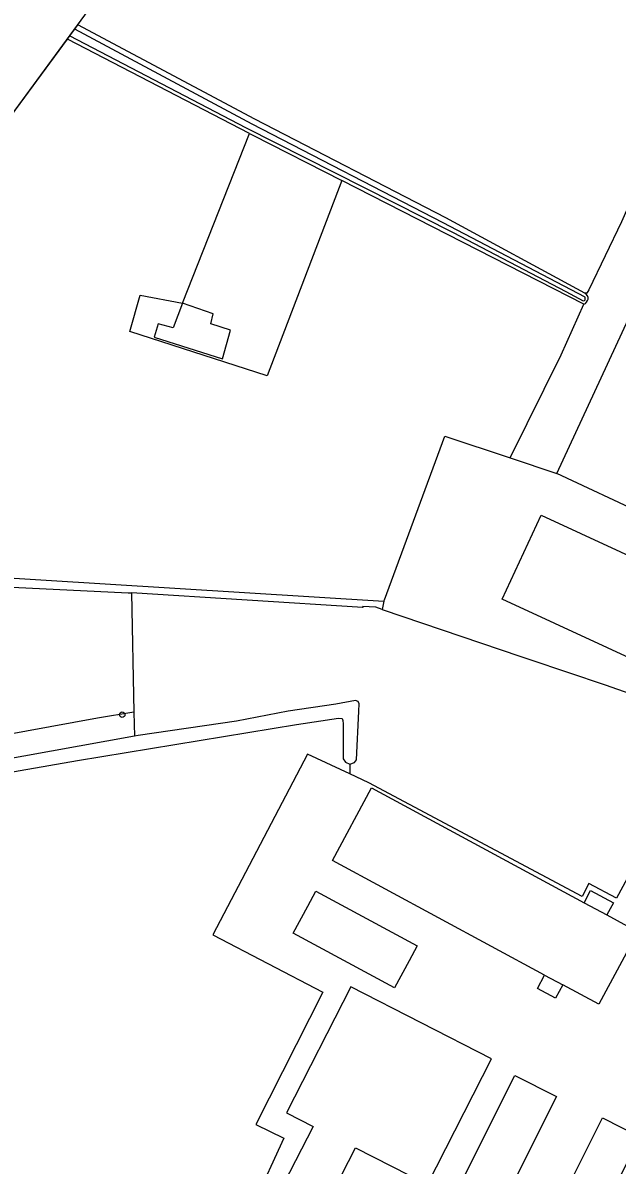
# Model space of a CAD drawing. Extents: x 159628 to 160723, y 388176 to 389416.
# Drawn here: x 160387.1 to 160492.4, y 388915 to 389117.2 of the extents above; entities that cross this region are included whole.
import ezdxf

# ---------------------------------------------------------------- set-up
doc = ezdxf.new("R2010")
doc.units = 0
for name, color, linetype in [('IMGEO_Boom', 7, 'Continuous'), ('IMGEO_Bouwland', 7, 'Continuous'), ('IMGEO_Erf', 7, 'Continuous'), ('IMGEO_Grasland_agrarisch', 7, 'Continuous'), ('IMGEO_Grasland_overig', 7, 'Continuous'), ('IMGEO_Groenvoorziening', 7, 'Continuous'), ('IMGEO_Hek', 7, 'Continuous'), ('IMGEO_Loofbos', 7, 'Continuous'), ('IMGEO_Pand', 7, 'Continuous'), ('IMGEO_Sloot', 7, 'Continuous'), ('IMGEO_Waterloop', 7, 'Continuous')]:
    doc.layers.add(name, color=color, linetype=linetype)

msp = doc.modelspace()

# ---------------------------------------------------------------- linework, layer by layer
at = {"layer": 'IMGEO_Boom'}
msp.add_circle((160404.68, 388994.73), 0.489, dxfattribs=at)
at = {"layer": 'IMGEO_Bouwland'}
for points in [[(160445.03, 388984.24), (160437.54, 388987.75), (160420.75, 388955.74), (160440.21, 388945.59), (160428.33, 388922.15), (160433.32, 388919.76), (160428.04, 388908.31), (160430.17, 388906.47), (160452.09, 388891.37), (160453.21, 388890.79), (160453.98, 388890.34)], [(160445.03, 388985.96), (160445.03, 388984.24)]]:
    msp.add_lwpolyline(points, dxfattribs=at)
at = {"layer": 'IMGEO_Erf'}
msp.add_lwpolyline([(160486.51, 389067.39), (160486.79, 389067.56), (160486.97, 389067.78), (160487.14, 389068.04), (160487.23, 389068.28), (160487.26, 389068.57), (160487.12, 389068.89), (160486.89, 389069.18), (160486.64, 389069.37)], dxfattribs=at)
at = {"layer": 'IMGEO_Grasland_agrarisch'}
for points in [[(160486.64, 389069.37), (160462.02, 389082.71), (160428.16, 389100.18), (160396.83, 389116.88)], [(160427.25, 389097.64), (160394.97, 389114.35)], [(160499.09, 389094.52), (160498.61, 389094.2), (160498.38, 389093.75), (160493.17, 389081.97), (160487.39, 389069.93), (160487.04, 389069.35), (160486.64, 389069.37)], [(160486.51, 389067.39), (160443.61, 389089.29)], [(160451.06, 389014.81), (160451.16, 389015.08), (160461.86, 389044.06), (160473.4, 389040.19), (160482.46, 389058.45), (160486.51, 389067.39)], [(160345.9, 389021.83), (160353.17, 389020.9), (160451.06, 389014.81)], [(160450.76, 389013.35), (160449.6, 389013.75), (160447.28, 389013.9), (160447.29, 389013.72), (160406.31, 389016.29)], [(160450.76, 389013.35), (160475.3, 389005.03), (160476.92, 389004.48), (160490.27, 389000), (160500, 388996.59), (160510.95, 388992.73), (160515.87, 388991)], [(160515.87, 388991), (160506.83, 388971.22), (160505.57, 388971.76), (160500.39, 388962.44), (160494.19, 388965.71), (160492.29, 388962.22), (160487.35, 388964.84), (160486.2, 388962.56), (160448.36, 388982.68), (160445.03, 388984.24)]]:
    msp.add_lwpolyline(points, dxfattribs=at)
at = {"layer": 'IMGEO_Grasland_overig'}
for points in [[(160415.34, 389067.57), (160427.25, 389097.64)], [(160427.25, 389097.64), (160427.82, 389097.34), (160443.61, 389089.29)], [(160443.61, 389089.29), (160430.39, 389054.75), (160406.02, 389062.58), (160407.85, 389069.02), (160415.34, 389067.57)], [(160415.34, 389067.57), (160413.7, 389063.23), (160411.05, 389063.91), (160410.31, 389061.59), (160422.43, 389057.72), (160423.85, 389062.82), (160420.37, 389063.91), (160420.79, 389065.71), (160415.34, 389067.57)], [(160406.73, 388995.17), (160406.87, 388990.94)]]:
    msp.add_lwpolyline(points, dxfattribs=at)
at = {"layer": 'IMGEO_Groenvoorziening'}
msp.add_lwpolyline([(160451.06, 389014.81), (160450.76, 389013.35)], dxfattribs=at)
at = {"layer": 'IMGEO_Hek'}
for points in [[(160370.21, 389080.73), (160397.43, 389117.69), (160415.26, 389142.1), (160434.1, 389168.17), (160454.49, 389195.94), (160464.5, 389209.86)], [(160353.17, 389020.9), (160451.06, 389014.81), (160451.16, 389015.08), (160461.86, 389044.06), (160473.4, 389040.19)], [(160473.4, 389040.19), (160481.67, 389037.42)]]:
    msp.add_lwpolyline(points, dxfattribs=at)
at = {"layer": 'IMGEO_Loofbos'}
for points in [[(160396.25, 389116.08), (160396.83, 389116.88)], [(160396.83, 389116.88), (160397.43, 389117.69)], [(160371.26, 389082.15), (160394.97, 389114.35)], [(160394.97, 389114.35), (160395.41, 389114.94)], [(160373.52, 389017.94), (160375.44, 389017.81), (160405.74, 389016.33), (160406.31, 389016.29)], [(160406.31, 389016.29), (160406.73, 388995.17)], [(160406.73, 388995.17), (160400.27, 388994.12), (160383.5, 388991.07)]]:
    msp.add_lwpolyline(points, dxfattribs=at)
at = {"layer": 'IMGEO_Pand'}
for points in [[(160500, 389076.9), (160504.4, 389086.39), (160520.09, 389079.1), (160500, 389035.82), (160497.36, 389030.13), (160481.67, 389037.42), (160500, 389076.9)], [(160513.2, 388996.15), (160504.87, 389000), (160500, 389002.25), (160472.03, 389015.19), (160478.91, 389030.06), (160500, 389020.31), (160524.69, 389008.89), (160520.58, 389000), (160517.81, 388994.02), (160513.2, 388996.15)], [(160479.53, 388948.64), (160441.93, 388968.92), (160448.85, 388981.76), (160486.52, 388961.45)], [(160452.93, 388946.39), (160434.99, 388956.06), (160437.56, 388960.82), (160438.99, 388963.47), (160456.93, 388953.8), (160455.5, 388951.15), (160452.93, 388946.39)], [(160486.52, 388961.45), (160487.69, 388963.63), (160491.73, 388961.45), (160490.56, 388959.27)], [(160486.52, 388961.45), (160490.56, 388959.27)], [(160490.56, 388959.27), (160496.05, 388956.31), (160489.13, 388943.47), (160482.76, 388946.9)], [(160482.76, 388946.9), (160481.48, 388944.53), (160478.25, 388946.26), (160479.53, 388948.64)], [(160479.53, 388948.64), (160482.76, 388946.9)], [(160470.11, 388933.8), (160445.17, 388946.53), (160433.81, 388924.26), (160438.53, 388921.85), (160432.24, 388909.68), (160431.1, 388907.47), (160438.63, 388903.62), (160439.77, 388905.84), (160445.99, 388918.04), (160458.75, 388911.53), (160470.11, 388933.8)], [(160481.65, 388927.13), (160471.88, 388907.7), (160464.48, 388911.43), (160474.24, 388930.85), (160481.65, 388927.13)], [(160496.43, 388920.01), (160486.82, 388900.78), (160480.17, 388904.11), (160489.78, 388923.33), (160496.43, 388920.01)]]:
    msp.add_lwpolyline(points, dxfattribs=at)
at = {"layer": 'IMGEO_Sloot'}
for points in [[(160395.41, 389114.94), (160396.25, 389116.08)], [(160395.41, 389114.94), (160426.55, 389098.72), (160463.31, 389080.12), (160483.29, 389069.67), (160486.39, 389068.01), (160486.58, 389068.05), (160486.69, 389068.2), (160486.73, 389068.43), (160486.7, 389068.66), (160461.56, 389081.84), (160427.71, 389099.31), (160396.25, 389116.08)]]:
    msp.add_lwpolyline(points, dxfattribs=at)
at = {"layer": 'IMGEO_Waterloop'}
for points in [[(160445.03, 388985.96), (160445.84, 388986.26), (160446.2, 388986.73), (160446.59, 388995.38), (160446.67, 388996.68), (160446.49, 388997.09), (160446.04, 388997.22), (160442.56, 388996.6), (160434.11, 388995.37), (160424.91, 388993.57), (160407.53, 388991.06), (160406.87, 388990.94)], [(160318.31, 388974.25), (160321.76, 388974.27), (160326.22, 388974.36), (160332.07, 388975.32), (160336.42, 388975.95), (160343.17, 388977.29), (160396.77, 388986.61), (160435.55, 388993), (160443, 388994.1), (160443.64, 388994.03), (160443.78, 388993.71), (160443.84, 388993.14), (160443.84, 388986.9), (160444.22, 388986.31), (160445.03, 388985.96)], [(160406.87, 388990.94), (160382.29, 388986.48), (160358.94, 388982.46), (160339.9, 388979.44), (160324.97, 388977.17), (160314.9, 388976.9)]]:
    msp.add_lwpolyline(points, dxfattribs=at)

doc.saveas('drawing.dxf')
